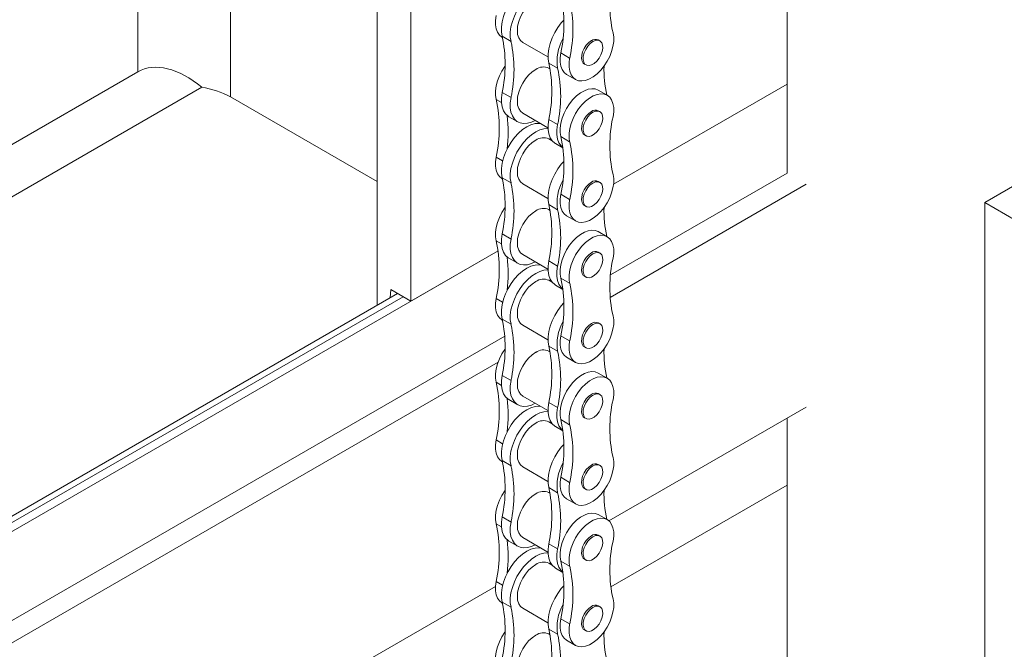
# Model space of a CAD drawing. Header units: millimetres. Extents: x 525 to 29324, y 175 to 20618.
# Tile 464 of 588: x 25339 to 25700, y 12911 to 13142. Entities that reach past the tile are written whole.
import ezdxf

# ---------------------------------------------------------------- set-up
doc = ezdxf.new("R2010")
doc.units = ezdxf.units.MM
doc.linetypes.add('SLD-Continua', pattern=[0])

msp = doc.modelspace()

# ---------------------------------------------------------------- linework, layer by layer
at = {"color": 7, "linetype": 'SLD-Continua', "lineweight": 18, "ltscale": 35}
for p, q in [((25620.72, 13085.4), (25620.72, 13688.11)), ((25482.84, 13038.49), (25482.84, 13608.53)), ((25482.84, 13038.49), (25482.84, 13608.53)), ((25482.84, 13038.49), (25482.84, 13608.53)), ((25482.84, 13038.49), (25482.84, 13608.53)), ((25482.84, 13038.49), (25482.84, 13608.53)), ((25482.84, 13038.49), (25482.84, 13608.53)), ((25482.84, 13038.49), (25482.84, 13608.53)), ((25482.84, 13038.49), (25482.84, 13608.53)), ((25470.46, 13036.92), (25470.46, 13374.33)), ((25470.46, 13036.92), (25470.46, 13374.33)), ((25470.46, 13036.92), (25470.46, 13374.33)), ((25470.46, 13036.92), (25470.46, 13374.33)), ((25470.46, 13036.92), (25470.46, 13374.33)), ((25470.46, 13036.92), (25470.46, 13374.33)), ((25470.46, 13036.92), (25470.46, 13374.33)), ((25470.46, 13036.92), (25470.46, 13374.33)), ((25416.72, 13113.34), (25416.72, 13343.32)), ((25416.72, 13113.34), (25416.72, 13343.32)), ((25416.72, 13113.34), (25416.72, 13343.32)), ((25416.72, 13113.34), (25416.72, 13343.32)), ((25416.72, 13113.34), (25416.72, 13343.32)), ((25416.72, 13113.34), (25416.72, 13343.32)), ((25416.72, 13113.34), (25416.72, 13343.32)), ((25416.72, 13113.34), (25416.72, 13343.32)), ((25382.78, 13122.56), (25382.78, 13323.73)), ((25382.78, 13122.56), (25382.78, 13323.73)), ((25382.78, 13122.56), (25382.78, 13323.73)), ((25382.78, 13122.56), (25382.78, 13323.73)), ((25382.78, 13122.56), (25382.78, 13323.73)), ((25382.78, 13122.56), (25382.78, 13323.73)), ((25382.78, 13122.56), (25382.78, 13323.73)), ((25382.78, 13122.56), (25382.78, 13323.73)), ((25516.22, 13135.3), (25516.37, 13135.22)), ((25516.28, 13135.59), (25519.55, 13133.7)), ((25523.84, 13133.33), (25533.09, 13127.99)), ((25552.13, 13133.88), (25551.55, 13134.22)), ((25541.05, 13127.61), (25537.78, 13129.49)), ((25382.78, 13122.56), (25311.36, 13081.34)), ((25382.78, 13122.56), (25311.36, 13081.34)), ((25382.78, 13122.56), (25311.36, 13081.34)), ((25382.78, 13122.56), (25311.36, 13081.34)), ((25382.78, 13122.56), (25311.36, 13081.34)), ((25382.78, 13122.56), (25311.36, 13081.34)), ((25382.78, 13122.56), (25311.36, 13081.34)), ((25382.78, 13122.56), (25311.36, 13081.34)), ((25533.83, 13123.63), (25533.36, 13123.9)), ((25536.64, 13123.83), (25533.38, 13125.72)), ((25546.45, 13125.39), (25547.04, 13125.05)), ((25539.92, 13121.62), (25543.19, 13119.74)), ((24941.9, 12848.91), (25406.21, 13116.88)), ((24941.9, 12848.91), (25406.21, 13116.88)), ((24941.9, 12848.91), (25406.21, 13116.88)), ((24941.9, 12848.91), (25406.21, 13116.88)), ((24941.9, 12848.91), (25406.21, 13116.88)), ((24941.9, 12848.91), (25406.21, 13116.88)), ((24941.9, 12848.91), (25406.21, 13116.88)), ((24941.9, 12848.91), (25406.21, 13116.88)), ((25554.81, 13113.95), (25551.55, 13115.83)), ((25557.15, 13081.37), (25620.72, 13118.07)), ((25557.15, 13081.37), (25620.72, 13118.07)), ((25557.15, 13081.37), (25620.72, 13118.07)), ((25557.15, 13081.37), (25620.72, 13118.07)), ((25557.15, 13081.37), (25620.72, 13118.07)), ((25557.15, 13081.37), (25620.72, 13118.07)), ((25557.15, 13081.37), (25620.72, 13118.07)), ((25557.15, 13081.37), (25620.72, 13118.07)), ((25557.15, 13081.37), (25620.72, 13118.07)), ((25557.15, 13081.37), (25620.72, 13118.07)), ((25557.15, 13081.37), (25620.72, 13118.07)), ((25557.15, 13081.37), (25620.72, 13118.07)), ((25557.15, 13081.37), (25620.72, 13118.07)), ((25557.15, 13081.37), (25620.72, 13118.07)), ((25557.15, 13081.37), (25620.72, 13118.07)), ((25557.15, 13081.37), (25620.72, 13118.07)), ((25416.72, 13113.34), (25470.46, 13082.32)), ((25416.72, 13113.34), (25470.46, 13082.32)), ((25416.72, 13113.34), (25470.46, 13082.32)), ((25416.72, 13113.34), (25470.46, 13082.32)), ((25416.72, 13113.34), (25470.46, 13082.32)), ((25416.72, 13113.34), (25470.46, 13082.32)), ((25416.72, 13113.34), (25470.46, 13082.32)), ((25416.72, 13113.34), (25470.46, 13082.32)), ((25514.08, 13112.46), (25516.02, 13111.34)), ((25516.28, 13114.96), (25519.55, 13113.08)), ((25552.13, 13107.95), (25551.55, 13108.29)), ((25518.73, 13106.1), (25522, 13104.21)), ((25523.84, 13107.4), (25533.09, 13102.06)), ((25536.64, 13103.21), (25533.38, 13105.09)), ((25534.62, 13097.25), (25533.36, 13097.97)), ((25541.05, 13096.89), (25537.78, 13098.78)), ((25546.45, 13099.46), (25547.04, 13099.13)), ((25535.83, 13096.23), (25538.58, 13094.64)), ((25514.08, 13091.32), (25516.48, 13089.93)), ((25516.22, 13083.45), (25516.37, 13083.36)), ((25516.28, 13083.73), (25519.55, 13081.85)), ((25620.72, 13085.4), (25556.04, 13048.07)), ((25620.72, 13085.4), (25556.04, 13048.07)), ((25620.72, 13085.4), (25556.04, 13048.07)), ((25523.84, 13081.47), (25533.09, 13076.13)), ((25552.13, 13082.02), (25551.55, 13082.36)), ((25627.79, 13081.32), (25555.89, 13039.82)), ((25627.79, 13081.32), (25555.89, 13039.82)), ((25627.79, 13081.32), (25555.89, 13039.82)), ((25693.2, 13074.61), (25707.34, 13082.77)), ((25541.05, 13075.75), (25537.78, 13077.64)), ((25533.83, 13071.77), (25533.36, 13072.04)), ((25536.64, 13071.98), (25533.38, 13073.86)), ((25546.45, 13073.54), (25547.04, 13073.2)), ((25693.2, 12337.65), (25693.2, 13074.61)), ((25693.2, 13074.61), (25778.05, 13025.64)), ((25539.92, 13069.77), (25543.19, 13067.88)), ((25516.28, 13063.11), (25519.55, 13061.22)), ((25554.81, 13062.09), (25551.55, 13063.97)), ((25514.08, 13060.6), (25516.02, 13059.48)), ((24927.46, 12717.95), (25514.81, 13056.94)), ((24927.46, 12717.95), (25514.81, 13056.94)), ((24927.46, 12717.95), (25514.81, 13056.94)), ((24927.46, 12717.95), (25514.81, 13056.94)), ((24927.46, 12717.95), (25514.81, 13056.94)), ((24927.46, 12717.95), (25514.81, 13056.94)), ((24927.46, 12717.95), (25514.81, 13056.94)), ((24927.46, 12717.95), (25514.81, 13056.94)), ((25482.84, 13038.49), (25514.81, 13056.94)), ((25482.84, 13038.49), (25514.81, 13056.94)), ((25482.84, 13038.49), (25514.81, 13056.94)), ((25482.84, 13038.49), (25514.81, 13056.94)), ((25482.84, 13038.49), (25514.81, 13056.94)), ((25482.84, 13038.49), (25514.81, 13056.94)), ((25482.84, 13038.49), (25514.81, 13056.94)), ((25482.84, 13038.49), (25514.81, 13056.94)), ((25518.73, 13054.24), (25522, 13052.35)), ((25523.84, 13055.55), (25533.09, 13050.2)), ((25552.13, 13056.09), (25551.55, 13056.43)), ((25536.64, 13051.35), (25533.38, 13053.24)), ((25541.05, 13045.04), (25537.78, 13046.92)), ((25546.45, 13047.61), (25547.04, 13047.27)), ((25534.62, 13045.39), (25533.36, 13046.12)), ((25535.83, 13044.37), (25538.58, 13042.78)), ((25478, 13041.28), (24941.9, 12731.87)), ((25478, 13041.28), (24941.9, 12731.87)), ((25478, 13041.28), (24941.9, 12731.87)), ((25478, 13041.28), (24941.9, 12731.87)), ((25478, 13041.28), (24941.9, 12731.87)), ((25478, 13041.28), (24941.9, 12731.87)), ((25478, 13041.28), (24941.9, 12731.87)), ((25478, 13041.28), (24941.9, 12731.87)), ((24941.9, 12729.5), (25480.05, 13040.09)), ((24941.9, 12729.5), (25480.05, 13040.09)), ((24941.9, 12729.5), (25480.05, 13040.09)), ((24941.9, 12729.5), (25480.05, 13040.09)), ((24941.9, 12729.5), (25480.05, 13040.09)), ((24941.9, 12729.5), (25480.05, 13040.09)), ((24941.9, 12729.5), (25480.05, 13040.09)), ((24941.9, 12729.5), (25480.05, 13040.09)), ((25475.26, 13039.7), (25475.48, 13042.73)), ((25475.26, 13039.7), (25475.48, 13042.73)), ((25475.26, 13039.7), (25475.48, 13042.73)), ((25475.26, 13039.7), (25475.48, 13042.73)), ((25475.26, 13039.7), (25475.48, 13042.73)), ((25475.26, 13039.7), (25475.48, 13042.73)), ((25475.26, 13039.7), (25475.48, 13042.73)), ((25475.26, 13039.7), (25475.48, 13042.73)), ((25475.48, 13042.73), (25482.84, 13038.49)), ((25475.48, 13042.73), (25482.84, 13038.49)), ((25475.48, 13042.73), (25482.84, 13038.49)), ((25475.48, 13042.73), (25482.84, 13038.49)), ((25475.48, 13042.73), (25482.84, 13038.49)), ((25475.48, 13042.73), (25482.84, 13038.49)), ((25475.48, 13042.73), (25482.84, 13038.49)), ((25475.48, 13042.73), (25482.84, 13038.49)), ((25514.08, 13039.46), (25516.48, 13038.07)), ((25516.22, 13031.59), (25516.37, 13031.5)), ((25516.28, 13031.87), (25519.55, 13029.99)), ((25523.84, 13029.62), (25533.09, 13024.28)), ((25552.13, 13030.17), (25551.55, 13030.5)), ((25517.26, 13025.69), (24927.25, 12685.17)), ((25517.26, 13025.69), (24927.25, 12685.17)), ((25517.26, 13025.69), (24927.25, 12685.17)), ((25541.05, 13023.89), (25537.78, 13025.78)), ((25536.64, 13020.12), (25533.38, 13022.01)), ((25546.45, 13021.68), (25547.04, 13021.34)), ((25533.83, 13019.92), (25533.36, 13020.19)), ((25539.92, 13017.91), (25543.19, 13016.02)), ((25514.82, 13016.12), (24924.39, 12675.35)), ((25514.82, 13016.12), (24924.39, 12675.35)), ((25514.82, 13016.12), (24924.39, 12675.35)), ((25516.28, 13011.25), (25519.55, 13009.36)), ((25554.81, 13010.23), (25551.55, 13012.12)), ((25514.08, 13008.75), (25516.02, 13007.62)), ((25523.84, 13003.69), (25533.09, 12998.35)), ((25552.13, 13004.24), (25551.55, 13004.58)), ((25518.73, 13002.38), (25522, 13000.5)), ((25536.64, 12999.5), (25533.38, 13001.38)), ((25627.79, 12999.66), (25555.46, 12957.91)), ((25627.79, 12999.66), (25555.46, 12957.91)), ((25627.79, 12999.66), (25555.46, 12957.91)), ((25534.62, 12993.53), (25533.36, 12994.26)), ((25541.05, 12993.18), (25537.78, 12995.07)), ((25546.45, 12995.75), (25547.04, 12995.41)), ((25620.72, 12379.48), (25620.72, 12995.58)), ((25535.83, 12992.51), (25538.58, 12990.92)), ((25514.08, 12987.6), (25516.48, 12986.22)), ((25516.22, 12979.73), (25516.37, 12979.65)), ((25516.28, 12980.02), (25519.55, 12978.13)), ((25552.13, 12978.31), (25551.55, 12978.65)), ((25523.84, 12977.76), (25533.09, 12972.42)), ((25541.05, 12972.04), (25537.78, 12973.92)), ((25556.12, 12933.78), (25620.72, 12971.07)), ((25556.12, 12933.78), (25620.72, 12971.07)), ((25556.12, 12933.78), (25620.72, 12971.07)), ((25556.12, 12933.78), (25620.72, 12971.07)), ((25556.12, 12933.78), (25620.72, 12971.07)), ((25556.12, 12933.78), (25620.72, 12971.07)), ((25556.12, 12933.78), (25620.72, 12971.07)), ((25556.12, 12933.78), (25620.72, 12971.07)), ((25556.12, 12933.78), (25620.72, 12971.07)), ((25556.12, 12933.78), (25620.72, 12971.07)), ((25556.12, 12933.78), (25620.72, 12971.07)), ((25556.12, 12933.78), (25620.72, 12971.07)), ((25556.12, 12933.78), (25620.72, 12971.07)), ((25556.12, 12933.78), (25620.72, 12971.07)), ((25556.12, 12933.78), (25620.72, 12971.07)), ((25556.12, 12933.78), (25620.72, 12971.07)), ((25556.12, 12933.78), (25620.72, 12971.07)), ((25556.12, 12933.78), (25620.72, 12971.07)), ((25556.12, 12933.78), (25620.72, 12971.07)), ((25556.12, 12933.78), (25620.72, 12971.07)), ((25533.83, 12968.06), (25533.36, 12968.33)), ((25536.64, 12968.26), (25533.38, 12970.15)), ((25546.45, 12969.82), (25547.04, 12969.48)), ((25539.92, 12966.05), (25543.19, 12964.17)), ((25554.81, 12958.38), (25551.55, 12960.26)), ((25514.08, 12956.89), (25516.02, 12955.77)), ((25516.28, 12959.39), (25519.55, 12957.51)), ((25518.73, 12950.53), (25522, 12948.64)), ((25523.84, 12951.83), (25533.09, 12946.49)), ((25536.64, 12947.64), (25533.38, 12949.52)), ((25552.13, 12952.38), (25551.55, 12952.72)), ((25534.62, 12941.68), (25533.36, 12942.4)), ((25541.05, 12941.32), (25537.78, 12943.21)), ((25546.45, 12943.89), (25547.04, 12943.56)), ((25535.83, 12940.66), (25538.58, 12939.07)), ((25514.08, 12935.75), (25516.48, 12934.36)), ((25513.83, 12933.88), (24926.54, 12594.93)), ((25513.83, 12933.88), (24926.54, 12594.93)), ((25513.83, 12933.88), (24926.54, 12594.93)), ((25516.22, 12927.88), (25516.37, 12927.79)), ((25516.28, 12928.16), (25519.55, 12926.28)), ((25523.84, 12925.9), (25533.09, 12920.56)), ((25552.13, 12926.45), (25551.55, 12926.79)), ((25541.05, 12920.18), (25537.78, 12922.07)), ((25536.64, 12916.41), (25533.38, 12918.29)), ((25546.45, 12917.97), (25547.04, 12917.63)), ((25533.83, 12916.2), (25533.36, 12916.47)), ((25539.92, 12914.2), (25543.19, 12912.31))]:
    msp.add_line(p, q, dxfattribs=at)
at = {"color": 7, "linetype": 'SLD-Continua', "lineweight": 18, "ltscale": 35, "flags": 128}
for points in [[(25530.45, 13155.44), (25529.78, 13155.52), (25528.37, 13155.42), (25526.87, 13154.99), (25525.33, 13154.25), (25523.8, 13153.22), (25522.3, 13151.92), (25520.89, 13150.39), (25519.6, 13148.67), (25518.46, 13146.8), (25517.51, 13144.85), (25516.78, 13142.86), (25516.28, 13140.88), (25516.02, 13138.98), (25516.02, 13137.2), (25516.28, 13135.59)], [(25533.1, 13153.63), (25533.05, 13153.63), (25531.63, 13153.53), (25530.14, 13153.11), (25528.6, 13152.37), (25527.06, 13151.33), (25525.57, 13150.03), (25524.15, 13148.5), (25522.86, 13146.78), (25521.73, 13144.92), (25520.78, 13142.96), (25520.05, 13140.97), (25519.54, 13139), (25519.29, 13137.09), (25519.29, 13135.31), (25519.55, 13133.7)], [(25528.6, 13149.36), (25527.29, 13148.45), (25526.02, 13147.28), (25524.86, 13145.89), (25523.84, 13144.33), (25523, 13142.67), (25522.38, 13140.97), (25521.99, 13139.28), (25521.87, 13137.69), (25521.99, 13136.25), (25522.38, 13135.01), (25523, 13134.03), (25523.84, 13133.33), (25523.84, 13133.33)], [(25514.08, 13143.17), (25513.84, 13141.41), (25513.85, 13139.77), (25514.1, 13138.29), (25514.6, 13137.03), (25515.31, 13136.02), (25516.22, 13135.3)], [(25538.88, 13141.53), (25537.98, 13140.52), (25536.69, 13138.8), (25535.56, 13136.94), (25534.61, 13134.98), (25533.88, 13132.99), (25533.38, 13131.02), (25533.12, 13129.11), (25533.12, 13127.33), (25533.38, 13125.72)], [(25541.05, 13127.61), (25540.81, 13125.84), (25540.82, 13124.2), (25541.07, 13122.73), (25541.57, 13121.47), (25542.29, 13120.46), (25543.21, 13119.73), (25544.3, 13119.3), (25545.54, 13119.2), (25546.88, 13119.41), (25548.29, 13119.94), (25549.71, 13120.76), (25551.12, 13121.86), (25552.46, 13123.19), (25553.7, 13124.73), (25554.8, 13126.42), (25555.72, 13128.21), (25556.44, 13130.05), (25556.93, 13131.88), (25557.19, 13133.65), (25557.19, 13135.3), (25556.96, 13136.79)], [(25549, 13133.97), (25548.03, 13133.25), (25547.13, 13132.28), (25546.37, 13131.13), (25545.8, 13129.87), (25545.47, 13128.62), (25545.41, 13127.45), (25545.61, 13126.45), (25546.06, 13125.71), (25546.45, 13125.39)], [(25549.59, 13133.63), (25548.62, 13132.91), (25547.72, 13131.94), (25546.95, 13130.79), (25546.39, 13129.54), (25546.06, 13128.28), (25545.99, 13127.11), (25546.19, 13126.11), (25546.64, 13125.37), (25547.31, 13124.93), (25548.15, 13124.82), (25549.1, 13125.06), (25550.08, 13125.63), (25551.02, 13126.48), (25551.86, 13127.55), (25552.53, 13128.77), (25552.98, 13130.03), (25553.18, 13131.26), (25553.11, 13132.35), (25552.79, 13133.23), (25552.22, 13133.83), (25551.46, 13134.1), (25550.56, 13134.03), (25549.59, 13133.63)], [(25537.78, 13129.49), (25537.54, 13127.73), (25537.55, 13126.09), (25537.81, 13124.61), (25538.3, 13123.35), (25539.02, 13122.34), (25539.92, 13121.62)], [(25517.38, 13124.58), (25517.33, 13124.52), (25516.24, 13122.83), (25515.31, 13121.04), (25514.6, 13119.2), (25514.1, 13117.37), (25513.85, 13115.6), (25513.84, 13113.95), (25514.08, 13112.46)], [(25528.6, 13123.43), (25527.29, 13122.52), (25526.02, 13121.35), (25524.86, 13119.96), (25523.84, 13118.4), (25523, 13116.74), (25522.38, 13115.04), (25521.99, 13113.36), (25521.87, 13111.76), (25521.99, 13110.32), (25522.38, 13109.08), (25523, 13108.1), (25523.84, 13107.4), (25523.84, 13107.4)], [(25551.55, 13115.83), (25551.53, 13115.84), (25550.43, 13116.26), (25549.2, 13116.37), (25547.85, 13116.16), (25546.45, 13115.63), (25545.02, 13114.81), (25543.61, 13113.71), (25542.27, 13112.38), (25541.04, 13110.84), (25539.94, 13109.15), (25539.02, 13107.36), (25538.3, 13105.52), (25537.81, 13103.69), (25537.55, 13101.92), (25537.54, 13100.27), (25537.78, 13098.78)], [(25516.28, 13114.96), (25516.02, 13113.06), (25516.02, 13111.28), (25516.28, 13109.66), (25516.78, 13108.27), (25517.51, 13107.12), (25518.46, 13106.26), (25518.73, 13106.1)], [(25519.55, 13113.08), (25519.29, 13111.17), (25519.29, 13109.39), (25519.54, 13107.78), (25520.05, 13106.38), (25520.78, 13105.24), (25521.73, 13104.38), (25522.86, 13103.83), (25524.15, 13103.6), (25525.57, 13103.7), (25527.06, 13104.12), (25528.42, 13104.76)], [(25556.96, 13106.08), (25557.19, 13107.84), (25557.19, 13109.48), (25556.93, 13110.96), (25556.44, 13112.22), (25555.72, 13113.23), (25554.8, 13113.95), (25553.7, 13114.38), (25552.46, 13114.49), (25551.12, 13114.27), (25549.71, 13113.75), (25548.29, 13112.92), (25546.88, 13111.83), (25545.54, 13110.49), (25544.3, 13108.95), (25543.21, 13107.27), (25542.29, 13105.48), (25541.57, 13103.64), (25541.07, 13101.8), (25540.82, 13100.04), (25540.81, 13098.38), (25541.05, 13096.89)], [(25549.59, 13107.7), (25548.62, 13106.98), (25547.72, 13106.01), (25546.95, 13104.86), (25546.39, 13103.61), (25546.06, 13102.35), (25545.99, 13101.18), (25546.19, 13100.19), (25546.64, 13099.44), (25547.31, 13099), (25548.15, 13098.89), (25549.1, 13099.13), (25550.08, 13099.7), (25551.02, 13100.55), (25551.86, 13101.62), (25552.53, 13102.84), (25552.98, 13104.1), (25553.18, 13105.33), (25553.11, 13106.42), (25552.79, 13107.3), (25552.22, 13107.9), (25551.46, 13108.17), (25550.56, 13108.11), (25549.59, 13107.7)], [(25533.38, 13105.09), (25533.12, 13103.19), (25533.12, 13101.41), (25533.38, 13099.8), (25533.88, 13098.4), (25534.61, 13097.26), (25535.56, 13096.4), (25535.83, 13096.23)], [(25549, 13108.04), (25548.03, 13107.32), (25547.13, 13106.35), (25546.37, 13105.2), (25545.8, 13103.95), (25545.47, 13102.69), (25545.41, 13101.52), (25545.61, 13100.52), (25546.06, 13099.78), (25546.45, 13099.46)], [(25530.45, 13103.59), (25529.78, 13103.66), (25528.37, 13103.56), (25526.87, 13103.14), (25525.33, 13102.4), (25523.8, 13101.36), (25522.3, 13100.06), (25520.89, 13098.53), (25519.6, 13096.81), (25518.46, 13094.95), (25517.51, 13092.99), (25516.78, 13091), (25516.28, 13089.03), (25516.02, 13087.12), (25516.02, 13085.34), (25516.28, 13083.73)], [(25533.1, 13101.77), (25533.05, 13101.78), (25531.63, 13101.68), (25530.14, 13101.25), (25528.6, 13100.51), (25527.06, 13099.48), (25525.57, 13098.18), (25524.15, 13096.64), (25522.86, 13094.92), (25521.73, 13093.06), (25520.78, 13091.11), (25520.05, 13089.12), (25519.54, 13087.14), (25519.29, 13085.24), (25519.29, 13083.46), (25519.55, 13081.85)], [(25536.64, 13103.21), (25536.39, 13101.31), (25536.39, 13099.52), (25536.64, 13097.91), (25537.14, 13096.51), (25537.88, 13095.37), (25538.57, 13094.69)], [(25528.6, 13097.5), (25527.29, 13096.59), (25526.02, 13095.42), (25524.86, 13094.03), (25523.84, 13092.47), (25523, 13090.81), (25522.38, 13089.11), (25521.99, 13087.43), (25521.87, 13085.84), (25521.99, 13084.39), (25522.38, 13083.16), (25523, 13082.17), (25523.84, 13081.47), (25523.84, 13081.47)], [(25514.08, 13091.32), (25513.84, 13089.55), (25513.85, 13087.91), (25514.1, 13086.44), (25514.6, 13085.17), (25515.31, 13084.16), (25516.22, 13083.45)], [(25538.88, 13089.67), (25537.98, 13088.66), (25536.69, 13086.94), (25535.56, 13085.08), (25534.61, 13083.13), (25533.88, 13081.13), (25533.38, 13079.16), (25533.12, 13077.26), (25533.12, 13075.47), (25533.38, 13073.86)], [(25541.05, 13075.75), (25540.81, 13073.99), (25540.82, 13072.34), (25541.07, 13070.87), (25541.57, 13069.61), (25542.29, 13068.6), (25543.21, 13067.87), (25544.3, 13067.45), (25545.54, 13067.34), (25546.88, 13067.55), (25548.29, 13068.08), (25549.71, 13068.9), (25551.12, 13070), (25552.46, 13071.34), (25553.7, 13072.87), (25554.8, 13074.56), (25555.72, 13076.35), (25556.44, 13078.19), (25556.93, 13080.02), (25557.19, 13081.79), (25557.19, 13083.44), (25556.96, 13084.93)], [(25549, 13082.11), (25548.03, 13081.39), (25547.13, 13080.42), (25546.37, 13079.27), (25545.8, 13078.02), (25545.47, 13076.76), (25545.41, 13075.59), (25545.61, 13074.6), (25546.06, 13073.85), (25546.45, 13073.54)], [(25549.59, 13081.77), (25548.62, 13081.06), (25547.72, 13080.09), (25546.95, 13078.93), (25546.39, 13077.68), (25546.06, 13076.42), (25545.99, 13075.25), (25546.19, 13074.26), (25546.64, 13073.51), (25547.31, 13073.07), (25548.15, 13072.97), (25549.1, 13073.21), (25550.08, 13073.77), (25551.02, 13074.62), (25551.86, 13075.7), (25552.53, 13076.91), (25552.98, 13078.18), (25553.18, 13079.4), (25553.11, 13080.49), (25552.79, 13081.37), (25552.22, 13081.97), (25551.46, 13082.25), (25550.56, 13082.18), (25549.59, 13081.77)], [(25537.78, 13077.64), (25537.54, 13075.87), (25537.55, 13074.23), (25537.81, 13072.75), (25538.3, 13071.49), (25539.02, 13070.48), (25539.92, 13069.77)], [(25517.38, 13072.72), (25517.33, 13072.66), (25516.24, 13070.97), (25515.31, 13069.18), (25514.6, 13067.35), (25514.1, 13065.51), (25513.85, 13063.74), (25513.84, 13062.09), (25514.08, 13060.6)], [(25528.6, 13071.57), (25527.29, 13070.67), (25526.02, 13069.49), (25524.86, 13068.1), (25523.84, 13066.55), (25523, 13064.88), (25522.38, 13063.18), (25521.99, 13061.5), (25521.87, 13059.91), (25521.99, 13058.46), (25522.38, 13057.23), (25523, 13056.24), (25523.84, 13055.55), (25523.84, 13055.55)], [(25516.28, 13063.11), (25516.02, 13061.2), (25516.02, 13059.42), (25516.28, 13057.81), (25516.78, 13056.41), (25517.51, 13055.27), (25518.46, 13054.41), (25518.73, 13054.24)], [(25519.55, 13061.22), (25519.29, 13059.32), (25519.29, 13057.53), (25519.54, 13055.92), (25520.05, 13054.53), (25520.78, 13053.38), (25521.73, 13052.52), (25522.86, 13051.97), (25524.15, 13051.74), (25525.57, 13051.84), (25527.06, 13052.27), (25528.42, 13052.9)], [(25551.55, 13063.97), (25551.53, 13063.98), (25550.43, 13064.41), (25549.2, 13064.51), (25547.85, 13064.3), (25546.45, 13063.78), (25545.02, 13062.95), (25543.61, 13061.86), (25542.27, 13060.52), (25541.04, 13058.98), (25539.94, 13057.29), (25539.02, 13055.5), (25538.3, 13053.66), (25537.81, 13051.83), (25537.55, 13050.06), (25537.54, 13048.41), (25537.78, 13046.92)], [(25556.96, 13054.22), (25557.19, 13055.98), (25557.19, 13057.63), (25556.93, 13059.1), (25556.44, 13060.36), (25555.72, 13061.37), (25554.8, 13062.1), (25553.7, 13062.52), (25552.46, 13062.63), (25551.12, 13062.42), (25549.71, 13061.89), (25548.29, 13061.07), (25546.88, 13059.97), (25545.54, 13058.63), (25544.3, 13057.1), (25543.21, 13055.41), (25542.29, 13053.62), (25541.57, 13051.78), (25541.07, 13049.95), (25540.82, 13048.18), (25540.81, 13046.52), (25541.05, 13045.04)], [(25549, 13056.18), (25548.03, 13055.47), (25547.13, 13054.5), (25546.37, 13053.34), (25545.8, 13052.09), (25545.47, 13050.83), (25545.41, 13049.66), (25545.61, 13048.67), (25546.06, 13047.92), (25546.45, 13047.61)], [(25549.59, 13055.84), (25548.62, 13055.13), (25547.72, 13054.16), (25546.95, 13053), (25546.39, 13051.75), (25546.06, 13050.49), (25545.99, 13049.32), (25546.19, 13048.33), (25546.64, 13047.58), (25547.31, 13047.14), (25548.15, 13047.04), (25549.1, 13047.28), (25550.08, 13047.84), (25551.02, 13048.69), (25551.86, 13049.77), (25552.53, 13050.98), (25552.98, 13052.25), (25553.18, 13053.47), (25553.11, 13054.56), (25552.79, 13055.44), (25552.22, 13056.04), (25551.46, 13056.32), (25550.56, 13056.25), (25549.59, 13055.84)], [(25530.45, 13051.73), (25529.78, 13051.81), (25528.37, 13051.71), (25526.87, 13051.28), (25525.33, 13050.54), (25523.8, 13049.5), (25522.3, 13048.2), (25520.89, 13046.67), (25519.6, 13044.95), (25518.46, 13043.09), (25517.51, 13041.14), (25516.78, 13039.15), (25516.28, 13037.17), (25516.02, 13035.27), (25516.02, 13033.49), (25516.28, 13031.87)], [(25533.38, 13053.24), (25533.12, 13051.33), (25533.12, 13049.55), (25533.38, 13047.94), (25533.88, 13046.54), (25534.61, 13045.4), (25535.56, 13044.54), (25535.83, 13044.37)], [(25536.64, 13051.35), (25536.39, 13049.45), (25536.39, 13047.67), (25536.64, 13046.05), (25537.14, 13044.66), (25537.88, 13043.51), (25538.57, 13042.84)], [(25533.1, 13049.92), (25533.05, 13049.92), (25531.63, 13049.82), (25530.14, 13049.39), (25528.6, 13048.65), (25527.06, 13047.62), (25525.57, 13046.32), (25524.15, 13044.79), (25522.86, 13043.07), (25521.73, 13041.2), (25520.78, 13039.25), (25520.05, 13037.26), (25519.54, 13035.29), (25519.29, 13033.38), (25519.29, 13031.6), (25519.55, 13029.99)], [(25528.6, 13045.64), (25527.29, 13044.74), (25526.02, 13043.57), (25524.86, 13042.17), (25523.84, 13040.62), (25523, 13038.96), (25522.38, 13037.25), (25521.99, 13035.57), (25521.87, 13033.98), (25521.99, 13032.54), (25522.38, 13031.3), (25523, 13030.31), (25523.84, 13029.62), (25523.84, 13029.62)], [(25514.08, 13039.46), (25513.84, 13037.7), (25513.85, 13036.05), (25514.1, 13034.58), (25514.6, 13033.32), (25515.31, 13032.31), (25516.22, 13031.59)], [(25538.88, 13037.81), (25537.98, 13036.8), (25536.69, 13035.08), (25535.56, 13033.22), (25534.61, 13031.27), (25533.88, 13029.28), (25533.38, 13027.3), (25533.12, 13025.4), (25533.12, 13023.62), (25533.38, 13022.01)], [(25541.05, 13023.89), (25540.81, 13022.13), (25540.82, 13020.49), (25541.07, 13019.01), (25541.57, 13017.75), (25542.29, 13016.74), (25543.21, 13016.01), (25544.3, 13015.59), (25545.54, 13015.48), (25546.88, 13015.7), (25548.29, 13016.22), (25549.71, 13017.05), (25551.12, 13018.14), (25552.46, 13019.48), (25553.7, 13021.01), (25554.8, 13022.7), (25555.72, 13024.49), (25556.44, 13026.33), (25556.93, 13028.17), (25557.19, 13029.93), (25557.19, 13031.59), (25556.96, 13033.08)], [(25549, 13030.25), (25548.03, 13029.54), (25547.13, 13028.57), (25546.37, 13027.41), (25545.8, 13026.16), (25545.47, 13024.9), (25545.41, 13023.73), (25545.61, 13022.74), (25546.06, 13021.99), (25546.45, 13021.68)], [(25549.59, 13029.91), (25548.62, 13029.2), (25547.72, 13028.23), (25546.95, 13027.07), (25546.39, 13025.82), (25546.06, 13024.56), (25545.99, 13023.4), (25546.19, 13022.4), (25546.64, 13021.66), (25547.31, 13021.21), (25548.15, 13021.11), (25549.1, 13021.35), (25550.08, 13021.91), (25551.02, 13022.77), (25551.86, 13023.84), (25552.53, 13025.05), (25552.98, 13026.32), (25553.18, 13027.54), (25553.11, 13028.64), (25552.79, 13029.51), (25552.22, 13030.11), (25551.46, 13030.39), (25550.56, 13030.32), (25549.59, 13029.91)], [(25537.78, 13025.78), (25537.54, 13024.02), (25537.55, 13022.37), (25537.81, 13020.9), (25538.3, 13019.64), (25539.02, 13018.63), (25539.92, 13017.91)], [(25517.38, 13020.87), (25517.33, 13020.81), (25516.24, 13019.12), (25515.31, 13017.33), (25514.6, 13015.49), (25514.1, 13013.66), (25513.85, 13011.89), (25513.84, 13010.23), (25514.08, 13008.75)], [(25528.6, 13019.72), (25527.29, 13018.81), (25526.02, 13017.64), (25524.86, 13016.25), (25523.84, 13014.69), (25523, 13013.03), (25522.38, 13011.32), (25521.99, 13009.64), (25521.87, 13008.05), (25521.99, 13006.61), (25522.38, 13005.37), (25523, 13004.38), (25523.84, 13003.69), (25523.84, 13003.69)], [(25516.28, 13011.25), (25516.02, 13009.34), (25516.02, 13007.56), (25516.28, 13005.95), (25516.78, 13004.55), (25517.51, 13003.41), (25518.46, 13002.55), (25518.73, 13002.38)], [(25551.55, 13012.12), (25551.53, 13012.13), (25550.43, 13012.55), (25549.2, 13012.66), (25547.85, 13012.44), (25546.45, 13011.92), (25545.02, 13011.09), (25543.61, 13010), (25542.27, 13008.66), (25541.04, 13007.13), (25539.94, 13005.44), (25539.02, 13003.65), (25538.3, 13001.81), (25537.81, 12999.98), (25537.55, 12998.21), (25537.54, 12996.55), (25537.78, 12995.07)], [(25556.96, 13002.36), (25557.19, 13004.13), (25557.19, 13005.77), (25556.93, 13007.24), (25556.44, 13008.5), (25555.72, 13009.51), (25554.8, 13010.24), (25553.7, 13010.66), (25552.46, 13010.77), (25551.12, 13010.56), (25549.71, 13010.03), (25548.29, 13009.21), (25546.88, 13008.11), (25545.54, 13006.78), (25544.3, 13005.24), (25543.21, 13003.55), (25542.29, 13001.76), (25541.57, 12999.92), (25541.07, 12998.09), (25540.82, 12996.32), (25540.81, 12994.67), (25541.05, 12993.18)], [(25519.55, 13009.36), (25519.29, 13007.46), (25519.29, 13005.68), (25519.54, 13004.07), (25520.05, 13002.67), (25520.78, 13001.53), (25521.73, 13000.67), (25522.86, 13000.11), (25524.15, 12999.88), (25525.57, 12999.98), (25527.06, 13000.41), (25528.42, 13001.05)], [(25549, 13004.32), (25548.03, 13003.61), (25547.13, 13002.64), (25546.37, 13001.48), (25545.8, 13000.23), (25545.47, 12998.97), (25545.41, 12997.81), (25545.61, 12996.81), (25546.06, 12996.07), (25546.45, 12995.75)], [(25549.59, 13003.99), (25548.62, 13003.27), (25547.72, 13002.3), (25546.95, 13001.15), (25546.39, 12999.89), (25546.06, 12998.64), (25545.99, 12997.47), (25546.19, 12996.47), (25546.64, 12995.73), (25547.31, 12995.29), (25548.15, 12995.18), (25549.1, 12995.42), (25550.08, 12995.99), (25551.02, 12996.84), (25551.86, 12997.91), (25552.53, 12999.12), (25552.98, 13000.39), (25553.18, 13001.62), (25553.11, 13002.71), (25552.79, 13003.59), (25552.22, 13004.18), (25551.46, 13004.46), (25550.56, 13004.39), (25549.59, 13003.99)], [(25530.45, 12999.87), (25529.78, 12999.95), (25528.37, 12999.85), (25526.87, 12999.42), (25525.33, 12998.68), (25523.8, 12997.65), (25522.3, 12996.35), (25520.89, 12994.82), (25519.6, 12993.1), (25518.46, 12991.23), (25517.51, 12989.28), (25516.78, 12987.29), (25516.28, 12985.31), (25516.02, 12983.41), (25516.02, 12981.63), (25516.28, 12980.02)], [(25533.38, 13001.38), (25533.12, 12999.48), (25533.12, 12997.69), (25533.38, 12996.08), (25533.88, 12994.69), (25534.61, 12993.54), (25535.56, 12992.68), (25535.83, 12992.51)], [(25533.1, 12998.06), (25533.05, 12998.06), (25531.63, 12997.96), (25530.14, 12997.54), (25528.6, 12996.8), (25527.06, 12995.76), (25525.57, 12994.46), (25524.15, 12992.93), (25522.86, 12991.21), (25521.73, 12989.35), (25520.78, 12987.39), (25520.05, 12985.4), (25519.54, 12983.43), (25519.29, 12981.52), (25519.29, 12979.74), (25519.55, 12978.13)], [(25536.64, 12999.5), (25536.39, 12997.59), (25536.39, 12995.81), (25536.64, 12994.2), (25537.14, 12992.8), (25537.88, 12991.66), (25538.57, 12990.98)], [(25528.6, 12993.79), (25527.29, 12992.88), (25526.02, 12991.71), (25524.86, 12990.32), (25523.84, 12988.76), (25523, 12987.1), (25522.38, 12985.39), (25521.99, 12983.71), (25521.87, 12982.12), (25521.99, 12980.68), (25522.38, 12979.44), (25523, 12978.46), (25523.84, 12977.76), (25523.84, 12977.76)], [(25514.08, 12987.6), (25513.84, 12985.84), (25513.85, 12984.2), (25514.1, 12982.72), (25514.6, 12981.46), (25515.31, 12980.45), (25516.22, 12979.73)], [(25538.88, 12985.96), (25537.98, 12984.95), (25536.69, 12983.23), (25535.56, 12981.37), (25534.61, 12979.41), (25533.88, 12977.42), (25533.38, 12975.45), (25533.12, 12973.54), (25533.12, 12971.76), (25533.38, 12970.15)], [(25541.05, 12972.04), (25540.81, 12970.27), (25540.82, 12968.63), (25541.07, 12967.16), (25541.57, 12965.89), (25542.29, 12964.89), (25543.21, 12964.16), (25544.3, 12963.73), (25545.54, 12963.63), (25546.88, 12963.84), (25548.29, 12964.37), (25549.71, 12965.19), (25551.12, 12966.29), (25552.46, 12967.62), (25553.7, 12969.16), (25554.8, 12970.85), (25555.72, 12972.64), (25556.44, 12974.48), (25556.93, 12976.31), (25557.19, 12978.08), (25557.19, 12979.73), (25556.96, 12981.22)], [(25549, 12978.4), (25548.03, 12977.68), (25547.13, 12976.71), (25546.37, 12975.56), (25545.8, 12974.3), (25545.47, 12973.05), (25545.41, 12971.88), (25545.61, 12970.88), (25546.06, 12970.14), (25546.45, 12969.82)], [(25549.59, 12978.06), (25548.62, 12977.34), (25547.72, 12976.37), (25546.95, 12975.22), (25546.39, 12973.97), (25546.06, 12972.71), (25545.99, 12971.54), (25546.19, 12970.54), (25546.64, 12969.8), (25547.31, 12969.36), (25548.15, 12969.25), (25549.1, 12969.49), (25550.08, 12970.06), (25551.02, 12970.91), (25551.86, 12971.98), (25552.53, 12973.2), (25552.98, 12974.46), (25553.18, 12975.69), (25553.11, 12976.78), (25552.79, 12977.66), (25552.22, 12978.26), (25551.46, 12978.53), (25550.56, 12978.46), (25549.59, 12978.06)], [(25537.78, 12973.92), (25537.54, 12972.16), (25537.55, 12970.52), (25537.81, 12969.04), (25538.3, 12967.78), (25539.02, 12966.77), (25539.92, 12966.05)], [(25517.38, 12969.01), (25517.33, 12968.95), (25516.24, 12967.26), (25515.31, 12965.47), (25514.6, 12963.63), (25514.1, 12961.8), (25513.85, 12960.03), (25513.84, 12958.38), (25514.08, 12956.89)], [(25528.6, 12967.86), (25527.29, 12966.95), (25526.02, 12965.78), (25524.86, 12964.39), (25523.84, 12962.83), (25523, 12961.17), (25522.38, 12959.47), (25521.99, 12957.79), (25521.87, 12956.19), (25521.99, 12954.75), (25522.38, 12953.51), (25523, 12952.53), (25523.84, 12951.83), (25523.84, 12951.83)], [(25551.55, 12960.26), (25551.53, 12960.27), (25550.43, 12960.69), (25549.2, 12960.8), (25547.85, 12960.59), (25546.45, 12960.06), (25545.02, 12959.24), (25543.61, 12958.14), (25542.27, 12956.81), (25541.04, 12955.27), (25539.94, 12953.58), (25539.02, 12951.79), (25538.3, 12949.95), (25537.81, 12948.12), (25537.55, 12946.35), (25537.54, 12944.7), (25537.78, 12943.21)], [(25516.28, 12959.39), (25516.02, 12957.49), (25516.02, 12955.71), (25516.28, 12954.09), (25516.78, 12952.7), (25517.51, 12951.55), (25518.46, 12950.69), (25518.73, 12950.53)], [(25519.55, 12957.51), (25519.29, 12955.6), (25519.29, 12953.82), (25519.54, 12952.21), (25520.05, 12950.81), (25520.78, 12949.67), (25521.73, 12948.81), (25522.86, 12948.26), (25524.15, 12948.03), (25525.57, 12948.13), (25527.06, 12948.55), (25528.42, 12949.19)], [(25556.96, 12950.51), (25557.19, 12952.27), (25557.19, 12953.91), (25556.93, 12955.39), (25556.44, 12956.65), (25555.72, 12957.66), (25554.8, 12958.38), (25553.7, 12958.81), (25552.46, 12958.92), (25551.12, 12958.7), (25549.71, 12958.18), (25548.29, 12957.35), (25546.88, 12956.26), (25545.54, 12954.92), (25544.3, 12953.38), (25543.21, 12951.7), (25542.29, 12949.9), (25541.57, 12948.07), (25541.07, 12946.23), (25540.82, 12944.46), (25540.81, 12942.81), (25541.05, 12941.32)], [(25533.38, 12949.52), (25533.12, 12947.62), (25533.12, 12945.84), (25533.38, 12944.23), (25533.88, 12942.83), (25534.61, 12941.69), (25535.56, 12940.83), (25535.83, 12940.66)], [(25549, 12952.47), (25548.03, 12951.75), (25547.13, 12950.78), (25546.37, 12949.63), (25545.8, 12948.38), (25545.47, 12947.12), (25545.41, 12945.95), (25545.61, 12944.95), (25546.06, 12944.21), (25546.45, 12943.89)], [(25549.59, 12952.13), (25548.62, 12951.41), (25547.72, 12950.44), (25546.95, 12949.29), (25546.39, 12948.04), (25546.06, 12946.78), (25545.99, 12945.61), (25546.19, 12944.62), (25546.64, 12943.87), (25547.31, 12943.43), (25548.15, 12943.32), (25549.1, 12943.56), (25550.08, 12944.13), (25551.02, 12944.98), (25551.86, 12946.05), (25552.53, 12947.27), (25552.98, 12948.53), (25553.18, 12949.76), (25553.11, 12950.85), (25552.79, 12951.73), (25552.22, 12952.33), (25551.46, 12952.6), (25550.56, 12952.54), (25549.59, 12952.13)], [(25530.45, 12948.02), (25529.78, 12948.09), (25528.37, 12947.99), (25526.87, 12947.57), (25525.33, 12946.83), (25523.8, 12945.79), (25522.3, 12944.49), (25520.89, 12942.96), (25519.6, 12941.24), (25518.46, 12939.38), (25517.51, 12937.42), (25516.78, 12935.43), (25516.28, 12933.46), (25516.02, 12931.55), (25516.02, 12929.77), (25516.28, 12928.16)], [(25533.1, 12946.2), (25533.05, 12946.21), (25531.63, 12946.11), (25530.14, 12945.68), (25528.6, 12944.94), (25527.06, 12943.91), (25525.57, 12942.61), (25524.15, 12941.07), (25522.86, 12939.35), (25521.73, 12937.49), (25520.78, 12935.54), (25520.05, 12933.55), (25519.54, 12931.57), (25519.29, 12929.67), (25519.29, 12927.89), (25519.55, 12926.28)], [(25536.64, 12947.64), (25536.39, 12945.73), (25536.39, 12943.95), (25536.64, 12942.34), (25537.14, 12940.94), (25537.88, 12939.8), (25538.57, 12939.12)], [(25528.6, 12941.93), (25527.29, 12941.02), (25526.02, 12939.85), (25524.86, 12938.46), (25523.84, 12936.9), (25523, 12935.24), (25522.38, 12933.54), (25521.99, 12931.86), (25521.87, 12930.27), (25521.99, 12928.82), (25522.38, 12927.58), (25523, 12926.6), (25523.84, 12925.9), (25523.84, 12925.9)], [(25514.08, 12935.75), (25513.84, 12933.98), (25513.85, 12932.34), (25514.1, 12930.86), (25514.6, 12929.6), (25515.31, 12928.59), (25516.22, 12927.88)], [(25538.88, 12934.1), (25537.98, 12933.09), (25536.69, 12931.37), (25535.56, 12929.51), (25534.61, 12927.56), (25533.88, 12925.56), (25533.38, 12923.59), (25533.12, 12921.69), (25533.12, 12919.9), (25533.38, 12918.29)], [(25541.05, 12920.18), (25540.81, 12918.42), (25540.82, 12916.77), (25541.07, 12915.3), (25541.57, 12914.04), (25542.29, 12913.03), (25543.21, 12912.3), (25544.3, 12911.88), (25545.54, 12911.77), (25546.88, 12911.98), (25548.29, 12912.51), (25549.71, 12913.33), (25551.12, 12914.43), (25552.46, 12915.77), (25553.7, 12917.3), (25554.8, 12918.99), (25555.72, 12920.78), (25556.44, 12922.62), (25556.93, 12924.45), (25557.19, 12926.22), (25557.19, 12927.87), (25556.96, 12929.36)], [(25549, 12926.54), (25548.03, 12925.82), (25547.13, 12924.85), (25546.37, 12923.7), (25545.8, 12922.45), (25545.47, 12921.19), (25545.41, 12920.02), (25545.61, 12919.03), (25546.06, 12918.28), (25546.45, 12917.97)], [(25549.59, 12926.2), (25548.62, 12925.49), (25547.72, 12924.51), (25546.95, 12923.36), (25546.39, 12922.11), (25546.06, 12920.85), (25545.99, 12919.68), (25546.19, 12918.69), (25546.64, 12917.94), (25547.31, 12917.5), (25548.15, 12917.4), (25549.1, 12917.64), (25550.08, 12918.2), (25551.02, 12919.05), (25551.86, 12920.12), (25552.53, 12921.34), (25552.98, 12922.61), (25553.18, 12923.83), (25553.11, 12924.92), (25552.79, 12925.8), (25552.22, 12926.4), (25551.46, 12926.68), (25550.56, 12926.61), (25549.59, 12926.2)], [(25537.78, 12922.07), (25537.54, 12920.3), (25537.55, 12918.66), (25537.81, 12917.18), (25538.3, 12915.92), (25539.02, 12914.91), (25539.92, 12914.2)], [(25517.38, 12917.15), (25517.33, 12917.09), (25516.24, 12915.4), (25515.31, 12913.61), (25514.6, 12911.77), (25514.1, 12909.94), (25513.85, 12908.17), (25513.84, 12906.52), (25514.08, 12905.03)], [(25528.6, 12916), (25527.29, 12915.1), (25526.02, 12913.92), (25524.86, 12912.53), (25523.84, 12910.98), (25523, 12909.31), (25522.38, 12907.61), (25521.99, 12905.93), (25521.87, 12904.34), (25521.99, 12902.89), (25522.38, 12901.66), (25523, 12900.67), (25523.84, 12899.98), (25523.84, 12899.97)]]:
    msp.add_lwpolyline(points, dxfattribs=at)
at = {"color": 7, "linetype": 'SLD-Continua', "lineweight": 18, "ltscale": 1225}
for centre, radius, start, end in [((25603.84, 13147.36), 48.07, 167.2941, 192.7059), ((25490.89, 13140.06), 48.07, 347.2941, 12.7059), ((25494.16, 13138.18), 48.07, 347.2941, 12.7059), ((25469.31, 13125.28), 48.08, 347.6159, 12.3841), ((25472.58, 13123.39), 48.08, 347.6159, 12.3841), ((25552.64, 13126.51), 16.22, 150.0556, 189.4845), ((25550.49, 13131.91), 2.54, 65.381, 125.9208), ((25531.39, 13119.54), 4.79, 65.6927, 125.6091), ((25486.41, 13115.41), 48.08, 347.6159, 12.3841), ((25489.68, 13113.52), 48.08, 347.6159, 12.3841), ((25595.24, 13123.23), 41.61, 178.023, 192.7757), ((25401.69, 13086.12), 31.09, 61.0824, 81.6313), ((25401.69, 13086.12), 31.09, 61.0824, 81.6313), ((25401.69, 13086.12), 31.09, 61.0824, 81.6313), ((25401.69, 13086.12), 31.09, 61.0824, 81.6313), ((25401.69, 13086.12), 31.09, 61.0824, 81.6313), ((25401.69, 13086.12), 31.09, 61.0824, 81.6313), ((25401.69, 13086.12), 31.09, 61.0824, 81.6313), ((25401.69, 13086.12), 31.09, 61.0824, 81.6313), ((25467.19, 13101.89), 48.07, 347.2941, 12.7059), ((25550.49, 13105.98), 2.54, 65.381, 125.9208), ((25470.13, 13100.46), 48.38, 352.6955, 7.184), ((25603.84, 13095.5), 48.07, 167.2941, 192.7059), ((25531.39, 13093.61), 4.79, 65.6927, 125.6091), ((25490.89, 13088.21), 48.07, 347.2941, 12.7059), ((25494.16, 13086.32), 48.07, 347.2941, 12.7059), ((25469.31, 13073.42), 48.08, 347.6159, 12.3841), ((25472.58, 13071.53), 48.08, 347.6159, 12.3841), ((25552.64, 13074.65), 16.22, 150.0556, 189.4845), ((25550.49, 13080.05), 2.54, 65.381, 125.9208), ((25531.39, 13067.68), 4.79, 65.6927, 125.6091), ((25486.41, 13063.55), 48.08, 347.6159, 12.3841), ((25489.68, 13061.67), 48.08, 347.6159, 12.3841), ((25595.24, 13071.38), 41.61, 178.023, 192.7757), ((25467.19, 13050.03), 48.07, 347.2941, 12.7059), ((25470.13, 13048.6), 48.38, 352.6955, 7.184), ((25550.49, 13054.13), 2.54, 65.381, 125.9208), ((25603.84, 13043.65), 48.07, 167.2941, 192.7059), ((25490.89, 13036.35), 48.07, 347.2941, 12.7059), ((25531.39, 13041.75), 4.79, 65.6927, 125.6091), ((25494.16, 13034.47), 48.07, 347.2941, 12.7059), ((25469.31, 13021.56), 48.08, 347.6159, 12.3841), ((25472.58, 13019.68), 48.08, 347.6159, 12.3841), ((25552.64, 13022.79), 16.22, 150.0556, 189.4845), ((25550.49, 13028.2), 2.54, 65.381, 125.9208), ((25486.41, 13011.69), 48.08, 347.6159, 12.3841), ((25531.39, 13015.82), 4.79, 65.6927, 125.6091), ((25489.68, 13009.81), 48.08, 347.6159, 12.3841), ((25595.24, 13019.52), 41.61, 178.023, 192.7757), ((25467.19, 12998.17), 48.07, 347.2941, 12.7059), ((25550.49, 13002.27), 2.54, 65.381, 125.9208), ((25470.13, 12996.74), 48.38, 352.6955, 7.184), ((25603.84, 12991.79), 48.07, 167.2941, 192.7059), ((25531.39, 12989.89), 4.79, 65.6927, 125.6091), ((25490.89, 12984.49), 48.07, 347.2941, 12.7059), ((25494.16, 12982.61), 48.07, 347.2941, 12.7059), ((25469.31, 12969.71), 48.08, 347.6159, 12.3841), ((25472.58, 12967.82), 48.08, 347.6159, 12.3841), ((25552.64, 12970.94), 16.22, 150.0556, 189.4845), ((25550.49, 12976.34), 2.54, 65.381, 125.9208), ((25531.39, 12963.96), 4.79, 65.6927, 125.6091), ((25486.41, 12959.84), 48.08, 347.6159, 12.3841), ((25489.68, 12957.95), 48.08, 347.6159, 12.3841), ((25595.24, 12967.66), 41.61, 178.023, 192.7757), ((25467.19, 12946.32), 48.07, 347.2941, 12.7059), ((25550.49, 12950.41), 2.54, 65.381, 125.9208), ((25470.13, 12944.89), 48.38, 352.6955, 7.184), ((25603.84, 12939.93), 48.07, 167.2941, 192.7059), ((25531.39, 12938.04), 4.79, 65.6927, 125.6091), ((25490.89, 12932.64), 48.07, 347.2941, 12.7059), ((25494.16, 12930.75), 48.07, 347.2941, 12.7059), ((25469.31, 12917.85), 48.08, 347.6159, 12.3841), ((25472.58, 12915.96), 48.08, 347.6159, 12.3841), ((25552.64, 12919.08), 16.22, 150.0556, 189.4845), ((25550.49, 12924.48), 2.54, 65.381, 125.9208), ((25531.39, 12912.11), 4.79, 65.6927, 125.6091), ((25486.41, 12907.98), 48.08, 347.6159, 12.3841), ((25595.24, 12915.81), 41.61, 178.023, 192.7757), ((25489.68, 12906.1), 48.08, 347.6159, 12.3841)]:
    msp.add_arc(centre, radius, start, end, dxfattribs=at)
msp.add_ellipse((25399.75, 13094.67), major_axis=(-17.34, 27.67), ratio=0.599856, start_param=5.203447, end_param=6.261425, dxfattribs=at)
msp.add_ellipse((25399.75, 13094.67), major_axis=(-17.34, 27.67), ratio=0.599856, start_param=5.203447, end_param=6.261425, dxfattribs=at)
msp.add_ellipse((25399.75, 13094.67), major_axis=(-17.34, 27.67), ratio=0.599856, start_param=5.203447, end_param=6.261425, dxfattribs=at)
msp.add_ellipse((25399.75, 13094.67), major_axis=(-17.34, 27.67), ratio=0.599856, start_param=5.203447, end_param=6.261425, dxfattribs=at)
msp.add_ellipse((25399.75, 13094.67), major_axis=(-17.34, 27.67), ratio=0.599856, start_param=5.203447, end_param=6.261425, dxfattribs=at)
msp.add_ellipse((25399.75, 13094.67), major_axis=(-17.34, 27.67), ratio=0.599856, start_param=5.203447, end_param=6.261425, dxfattribs=at)
msp.add_ellipse((25399.75, 13094.67), major_axis=(-17.34, 27.67), ratio=0.599856, start_param=5.203447, end_param=6.261425, dxfattribs=at)
msp.add_ellipse((25399.75, 13094.67), major_axis=(-17.34, 27.67), ratio=0.599856, start_param=5.203447, end_param=6.261425, dxfattribs=at)

doc.saveas('drawing.dxf')
